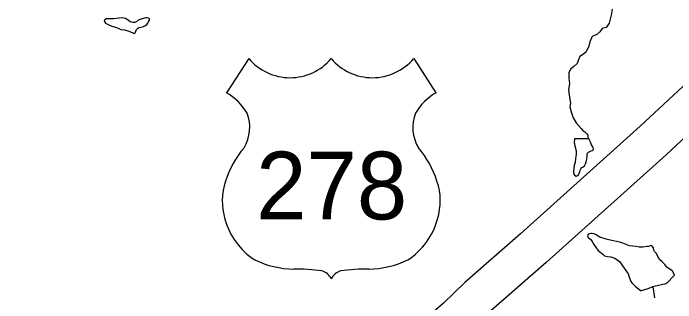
# Model space of a CAD drawing. Extents: x -492261 to -432772, y 1441225 to 1452922.
# Drawn here: x -459423 to -459293.9, y 1452220.8 to 1452277.2 of the extents above; entities that cross this region are included whole.
import ezdxf

# ---------------------------------------------------------------- set-up
doc = ezdxf.new("R2010")
doc.units = 0
doc.layers.add('Default', color=7, linetype='Continuous')

msp = doc.modelspace()

# ---------------------------------------------------------------- linework, layer by layer
at = {"layer": 'Default'}
for p, q in [((-459377.12, 1452268.41), (-459381.45, 1452261.72)), ((-459344.95, 1452268.41), (-459340.62, 1452261.72))]:
    msp.add_line(p, q, dxfattribs=at)
for points in [[(-459226.85, 1452323.61), (-459248.07, 1452303.6), (-459274.23, 1452279.96), (-459300.84, 1452255.18), (-459324.12, 1452234.25), (-459334.97, 1452224.74), (-459339.18, 1452220.72), (-459342.09, 1452218.16), (-459344.42, 1452216.64), (-459347.56, 1452215.22), (-459351.07, 1452213.62), (-459355.03, 1452212.27), (-459362.03, 1452210.59), (-459385.93, 1452204.01), (-459423.02, 1452192.77)], [(-459221.71, 1452318.16), (-459242.98, 1452298.09), (-459269.16, 1452274.43), (-459295.78, 1452249.64), (-459319.14, 1452228.64), (-459329.9, 1452219.2), (-459334.11, 1452215.19), (-459337.54, 1452212.18), (-459340.8, 1452210.05), (-459344.46, 1452208.39), (-459348.3, 1452206.64), (-459352.94, 1452205.06), (-459360.16, 1452203.32), (-459383.85, 1452196.8), (-459420.85, 1452185.59)], [(-459306.3, 1452278.01), (-459306.45, 1452276.84), (-459306.85, 1452275.28), (-459307.43, 1452274.42), (-459308.23, 1452274.25), (-459308.68, 1452273.62), (-459309.27, 1452273.05), (-459310.17, 1452272.71), (-459310.63, 1452271.63), (-459310.83, 1452270.81), (-459311.33, 1452269.73), (-459311.87, 1452269.26), (-459312.56, 1452268.82), (-459312.88, 1452268.01), (-459313.13, 1452267.43), (-459313.76, 1452266.83), (-459314.37, 1452266.3), (-459314.73, 1452265.6), (-459314.74, 1452264.56), (-459314.58, 1452263.51), (-459314.77, 1452262.3), (-459314.66, 1452261.32), (-459314.5, 1452260.43), (-459314.43, 1452259.78), (-459314.53, 1452258.95), (-459314.29, 1452258.01), (-459313.85, 1452256.81), (-459313.3, 1452255.89)], [(-459396.95, 1452276.35), (-459397.2, 1452276.35), (-459397.51, 1452276.29), (-459398.26, 1452276.03), (-459398.65, 1452275.85), (-459398.95, 1452275.62), (-459399.33, 1452275.41), (-459399.72, 1452275.39), (-459400.24, 1452275.57), (-459400.61, 1452275.89), (-459401.11, 1452276.22), (-459401.78, 1452276.33), (-459402.94, 1452276.19), (-459403.45, 1452276.14), (-459404.19, 1452276.16), (-459404.84, 1452276.11), (-459405.16, 1452275.96), (-459405.27, 1452275.78), (-459405.26, 1452275.62), (-459405.04, 1452275.31), (-459404.54, 1452275), (-459403.83, 1452274.73), (-459403.12, 1452274.5), (-459402.57, 1452274.31), (-459402.06, 1452274.06), (-459401.31, 1452273.98), (-459400.67, 1452273.8), (-459399.85, 1452273.44), (-459399.55, 1452273.31), (-459399.36, 1452273.26), (-459399.24, 1452273.38), (-459399.11, 1452273.75), (-459398.99, 1452274.04), (-459398.81, 1452274.25), (-459398.55, 1452274.43), (-459398.12, 1452274.51), (-459397.62, 1452274.62), (-459397.25, 1452274.81), (-459396.98, 1452275.05), (-459396.83, 1452275.24), (-459396.57, 1452275.71), (-459396.49, 1452275.9), (-459396.48, 1452276.08), (-459396.53, 1452276.19), (-459396.66, 1452276.27), (-459396.95, 1452276.35)], [(-459313.3, 1452255.89), (-459312.3, 1452254.73), (-459311.99, 1452254.35), (-459311.62, 1452254.09), (-459311.19, 1452253.7), (-459311.05, 1452253.46), (-459311.03, 1452253.2), (-459310.93, 1452252.76)], [(-459313.61, 1452252.77), (-459313.68, 1452252), (-459313.63, 1452251.67), (-459313.56, 1452251.37), (-459313.42, 1452250.92), (-459313.28, 1452250.28), (-459313.3, 1452249.66), (-459313.4, 1452248.93), (-459313.52, 1452248.11), (-459313.66, 1452247.53), (-459313.77, 1452246.93), (-459313.81, 1452246.41), (-459313.75, 1452245.85), (-459313.65, 1452245.64), (-459313.32, 1452245.49), (-459313.15, 1452245.51), (-459312.81, 1452245.72), (-459312.73, 1452245.95), (-459312.61, 1452246.35), (-459312.54, 1452246.62), (-459312.4, 1452246.9), (-459312.16, 1452247.15), (-459311.92, 1452247.31), (-459311.69, 1452247.49), (-459311.45, 1452247.86), (-459311.28, 1452248.42), (-459311.2, 1452248.84), (-459311.16, 1452249.33), (-459311.12, 1452249.75), (-459311.07, 1452249.96), (-459310.88, 1452250.16), (-459310.64, 1452250.29), (-459310.36, 1452250.37), (-459310.11, 1452250.46), (-459309.98, 1452250.62), (-459309.92, 1452250.81), (-459309.98, 1452251.02), (-459310.07, 1452251.21), (-459310.18, 1452251.39), (-459310.28, 1452251.56), (-459310.37, 1452251.76), (-459310.52, 1452252.08), (-459310.73, 1452252.64), (-459310.74, 1452252.76)], [(-459310.74, 1452252.76), (-459313.61, 1452252.77)], [(-459294.14, 1452226.17), (-459294.45, 1452226.9), (-459294.59, 1452227.01), (-459294.86, 1452227.19), (-459295.37, 1452227.51), (-459295.63, 1452227.74), (-459296, 1452228.22), (-459296.52, 1452228.78), (-459297.05, 1452229.24), (-459297.35, 1452229.77), (-459297.66, 1452230.36), (-459298.02, 1452230.75), (-459298.13, 1452231.06), (-459298.25, 1452231.48), (-459298.46, 1452231.84), (-459298.6, 1452231.93), (-459298.84, 1452231.9), (-459299.19, 1452231.78), (-459299.44, 1452231.73), (-459299.82, 1452231.66), (-459300.27, 1452231.62), (-459301.02, 1452231.63), (-459301.62, 1452231.74), (-459302.93, 1452231.91), (-459303.53, 1452232.11), (-459304.2, 1452232.37), (-459304.62, 1452232.56), (-459305.1, 1452232.65), (-459306.37, 1452232.89), (-459306.94, 1452233.03), (-459307.43, 1452233.16), (-459308.65, 1452233.6), (-459309.02, 1452233.79), (-459309.4, 1452234.05), (-459309.78, 1452234.23), (-459310.16, 1452234.31), (-459310.34, 1452234.29), (-459310.68, 1452234.23), (-459310.86, 1452234.18), (-459310.95, 1452234.08), (-459311.06, 1452233.89), (-459311.03, 1452233.74), (-459311, 1452233.54), (-459310.81, 1452233.4), (-459310.53, 1452233.15), (-459310.19, 1452232.7), (-459309.86, 1452232.15), (-459309.54, 1452231.66), (-459309.07, 1452231.03), (-459309.02, 1452230.96), (-459308.69, 1452230.72), (-459308.02, 1452230.16), (-459307.79, 1452229.96), (-459307.27, 1452229.81), (-459306.56, 1452229.72), (-459305.74, 1452229.49), (-459304.82, 1452228.81), (-459303.59, 1452227.07), (-459303.18, 1452226.4), (-459302.88, 1452225.62), (-459302.68, 1452225.04), (-459302.43, 1452224.67), (-459302.05, 1452224.26), (-459301.69, 1452223.91), (-459301.4, 1452223.7), (-459300.63, 1452223.1)], [(-459294.14, 1452226.17), (-459295.63, 1452224.58), (-459295.81, 1452224.5), (-459296.05, 1452224.43), (-459296.41, 1452224.33), (-459297.5, 1452224.07), (-459298.4, 1452223.86), (-459299.33, 1452223.52), (-459300.63, 1452223.1)], [(-459298.33, 1452223.88), (-459298.03, 1452221.72)]]:
    msp.add_lwpolyline(points, dxfattribs=at)
for centre, radius, start, end in [((-459369.06, 1452275.19), 10.53, 220.075, 319.6701), ((-459353.01, 1452275.19), 10.53, 220.3299, 319.925), ((-459387.1, 1452252), 11.24, 30.7809, 59.9883), ((-459334.97, 1452252), 11.24, 120.0117, 149.2191), ((-459384.63, 1452254.97), 7.71, 328.8105, 21.2108), ((-459337.44, 1452254.97), 7.71, 158.7892, 211.1895), ((-459364.48, 1452239.17), 17.98, 138.9565, 162.6913), ((-459357.6, 1452239.17), 17.98, 17.3087, 41.0435), ((-459370.41, 1452240.64), 11.88, 160.9576, 197.3819), ((-459351.66, 1452240.64), 11.88, 342.6181, 19.0424), ((-459368.48, 1452240.68), 13.75, 195.1074, 237.1312), ((-459353.59, 1452240.68), 13.75, 302.8688, 344.8926), ((-459368.22, 1452245.01), 17.65, 244.0771, 269.5779), ((-459353.85, 1452245.01), 17.65, 270.4221, 295.9229), ((-459367.81, 1452195.03), 32.33, 81.1942, 90.9539), ((-459363.77, 1452224.02), 3.1, 28.0342, 72.9864), ((-459358.3, 1452224.02), 3.1, 107.0136, 151.9658), ((-459354.26, 1452195.03), 32.33, 89.0461, 98.8058)]:
    msp.add_arc(centre, radius, start, end, dxfattribs=at)

# ---------------------------------------------------------------- texts
msp.add_text('278', height=13.2, dxfattribs=at).set_placement((-459375.68, 1452237.03))

doc.saveas('drawing.dxf')
